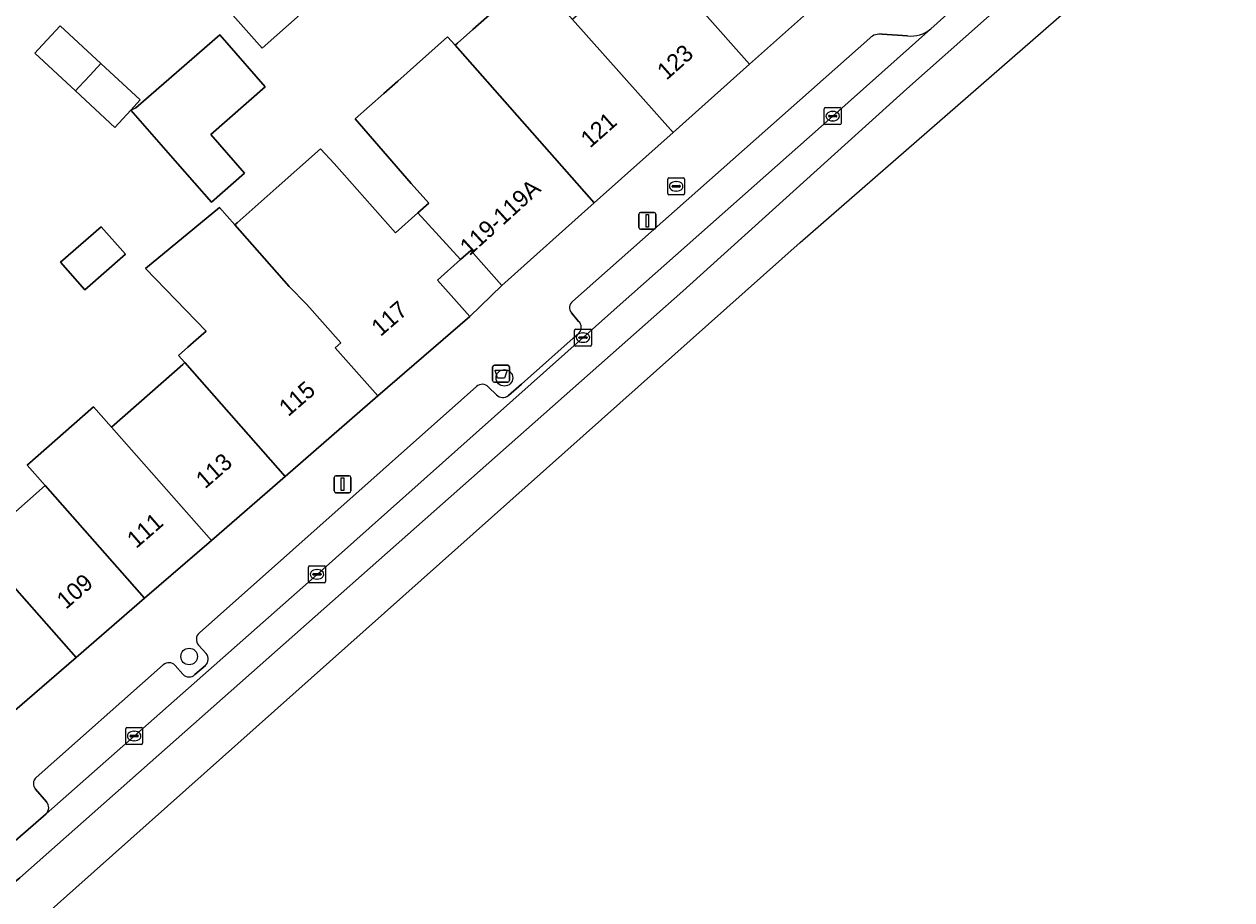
# Model space of a CAD drawing. Extents: x 161772 to 163126, y 383092 to 383917.
# Drawn here: x 162593.8 to 162665.1, y 383464.9 to 383516.6 of the extents above; entities that cross this region are included whole.
import ezdxf

# ---------------------------------------------------------------- set-up
doc = ezdxf.new("R2010")
doc.units = 0
for name, color, linetype in [('IMGEO_Afvalbak', 7, 'Continuous'), ('IMGEO_Boom', 7, 'Continuous'), ('IMGEO_Brandkraan', 7, 'Continuous'), ('IMGEO_Erf', 7, 'Continuous'), ('IMGEO_Kolk', 7, 'Continuous'), ('IMGEO_Lichtmast', 7, 'Continuous'), ('IMGEO_Pand', 7, 'Continuous'), ('IMGEO_Pand_nummerreeks', 7, 'Continuous'), ('IMGEO_Parkeervlak_open', 7, 'Continuous'), ('IMGEO_Rijbaan_lokaal_gesloten', 7, 'Continuous'), ('IMGEO_Voetpad_open', 7, 'Continuous')]:
    doc.layers.add(name, color=color, linetype=linetype)

msp = doc.modelspace()

# ---------------------------------------------------------------- linework, layer by layer
at = {"layer": 'IMGEO_Afvalbak'}
for p, q in [((162621.462, 383495.517), (162621.462, 383496.317)), ((162621.462, 383496.317), (162621.462, 383495.517)), ((162621.562, 383496.417), (162622.352, 383496.417)), ((162622.352, 383496.417), (162621.562, 383496.417)), ((162622.452, 383496.317), (162622.452, 383495.517)), ((162622.452, 383495.517), (162622.452, 383496.317)), ((162622.352, 383495.417), (162621.562, 383495.417)), ((162621.562, 383495.417), (162622.352, 383495.417))]:
    msp.add_line(p, q, dxfattribs=at)
msp.add_lwpolyline([(162621.605, 383496.131), (162622.309, 383496.131), (162622.16, 383495.661), (162621.754, 383495.661), (162621.605, 383496.131)], dxfattribs=at)
for centre, start, end in [((162621.562, 383496.317), 90, 180), ((162621.562, 383496.317), 90, 180), ((162622.352, 383496.317), 0, 90), ((162622.352, 383496.317), 360, 90), ((162621.562, 383495.517), 180, 270), ((162621.562, 383495.517), 180, 270), ((162622.352, 383495.517), 270, 0), ((162622.352, 383495.517), 270, 0)]:
    msp.add_arc(centre, 0.1, start, end, dxfattribs=at)
at = {"layer": 'IMGEO_Boom'}
for centre in [(162622.154, 383495.675), (162603.549, 383479.227)]:
    msp.add_circle(centre, 0.489, dxfattribs=at)
at = {"layer": 'IMGEO_Brandkraan'}
for p, q in [((162631.792, 383506.557), (162631.792, 383507.409)), ((162631.867, 383507.483), (162632.719, 383507.483)), ((162632.051, 383506.977), (162632.051, 383506.989)), ((162632.094, 383507.026), (162632.492, 383507.026)), ((162632.28, 383507.263), (162632.305, 383507.263)), ((162632.535, 383506.989), (162632.535, 383506.977)), ((162632.793, 383507.409), (162632.793, 383506.557)), ((162632.719, 383506.483), (162631.867, 383506.483)), ((162632.489, 383506.94), (162632.091, 383506.94)), ((162632.303, 383506.703), (162632.278, 383506.703))]:
    msp.add_line(p, q, dxfattribs=at)
for points in [[(162631.792, 383506.557), (162631.792, 383507.409)], [(162631.867, 383507.483), (162632.719, 383507.483)], [(162632.793, 383507.409), (162632.793, 383506.557)], [(162632.719, 383506.483), (162631.867, 383506.483)]]:
    msp.add_lwpolyline(points, dxfattribs=at)
for centre, radius, start, end in [((162631.869, 383507.407), 0.0765, 91.55205, 178.44795), ((162631.869, 383507.407), 0.0765, 91.55205, 178.44795), ((162632.091, 383506.986), 0.0403, 85.87752, 175.75265), ((162632.496, 383506.988), 0.0386, 1.73085, 96.63898), ((162632.717, 383507.407), 0.0765, 1.55205, 88.44795), ((162632.717, 383507.407), 0.0765, 1.55205, 88.44795), ((162631.869, 383506.559), 0.0765, 181.55205, 268.44795), ((162631.869, 383506.559), 0.0765, 181.55205, 268.44795), ((162632.088, 383506.976), 0.0366, 178.93798, 274.71019), ((162632.492, 383506.983), 0.043, 264.86636, 352.45326), ((162632.717, 383506.559), 0.0765, 271.55205, 358.44795), ((162632.717, 383506.559), 0.0765, 271.55205, 358.44795)]:
    msp.add_arc(centre, radius, start, end, dxfattribs=at)
for centre, major_axis, ratio, start_param, end_param in [((162632.279, 383506.983), (-0.387, 0.002), 0.722429, 4.712389, 7.853982), ((162632.304, 383506.983), (-0.39, 0.002), 0.717154, 1.570796, 4.712389)]:
    msp.add_ellipse(centre, major_axis=major_axis, ratio=ratio, start_param=start_param, end_param=end_param, dxfattribs=at)
at = {"layer": 'IMGEO_Erf'}
for points in [[(162614.262, 383520.816), (162607.861, 383515.142), (162604.421, 383519.023)], [(162591.043, 383485.776), (162595.053, 383489.312), (162593.992, 383490.514), (162597.905, 383493.967), (162598.967, 383492.763), (162601.222, 383494.751), (162603.174, 383496.473), (162603.293, 383496.578), (162602.923, 383496.998), (162603.475, 383497.484), (162603.962, 383497.914), (162604.554, 383498.436), (162600.972, 383502.133), (162605.342, 383505.739), (162606.251, 383504.706), (162606.386, 383504.826), (162608.692, 383506.871), (162611.311, 383509.193), (162612.099, 383508.324), (162615.724, 383504.236), (162617.05, 383505.412), (162617.693, 383505.982), (162616.652, 383507.156), (162613.341, 383510.962), (162615.041, 383512.469), (162615.858, 383513.193), (162618.803, 383515.808), (162619.246, 383515.306), (162619.392, 383515.436), (162620.301, 383516.242), (162621.602, 383517.395)]]:
    msp.add_lwpolyline(points, dxfattribs=at)
for points in [[(162594.639, 383515.059), (162595.94, 383516.462), (162598.342, 383514.234), (162600.668, 383512.078), (162600.107, 383511.473), (162599.165, 383510.457), (162596.836, 383512.616), (162594.437, 383514.84)], [(162600.107, 383511.473), (162600.409, 383511.607), (162605.353, 383515.93), (162605.776, 383515.446), (162608.044, 383512.852), (162604.826, 383510.039), (162606.826, 383507.751), (162604.87, 383506.041), (162602.87, 383508.328)], [(162598.366, 383504.599), (162599.791, 383502.968), (162597.384, 383500.864), (162595.959, 383502.495)], [(162619.565, 383502.653), (162618.207, 383501.437), (162619.483, 383500), (162620.111, 383499.293), (162622.004, 383501.121), (162620.168, 383503.192)]]:
    msp.add_lwpolyline(points, close=True, dxfattribs=at)
at = {"layer": 'IMGEO_Kolk'}
for p, q in [((162641.032, 383510.699), (162641.032, 383511.551)), ((162641.107, 383511.625), (162641.959, 383511.625)), ((162641.52, 383511.405), (162641.545, 383511.405)), ((162642.033, 383511.551), (162642.033, 383510.699)), ((162641.959, 383510.625), (162641.107, 383510.625)), ((162641.291, 383511.119), (162641.291, 383511.131)), ((162641.729, 383511.082), (162641.331, 383511.082)), ((162641.334, 383511.168), (162641.732, 383511.168)), ((162641.543, 383510.845), (162641.518, 383510.845)), ((162641.775, 383511.131), (162641.775, 383511.119)), ((162626.294, 383497.626), (162626.294, 383498.478)), ((162626.369, 383498.552), (162627.221, 383498.552)), ((162627.295, 383498.478), (162627.295, 383497.626)), ((162626.553, 383498.046), (162626.553, 383498.058)), ((162626.991, 383498.009), (162626.593, 383498.009)), ((162626.596, 383498.095), (162626.994, 383498.095)), ((162626.805, 383497.772), (162626.78, 383497.772)), ((162626.782, 383498.332), (162626.807, 383498.332)), ((162627.037, 383498.058), (162627.037, 383498.046)), ((162627.221, 383497.552), (162626.369, 383497.552)), ((162610.599, 383483.65), (162610.599, 383484.502)), ((162610.674, 383484.576), (162611.526, 383484.576)), ((162611.087, 383484.356), (162611.112, 383484.356)), ((162611.6, 383484.502), (162611.6, 383483.65)), ((162611.526, 383483.576), (162610.674, 383483.576)), ((162610.858, 383484.07), (162610.858, 383484.082)), ((162611.296, 383484.033), (162610.898, 383484.033)), ((162610.901, 383484.119), (162611.299, 383484.119)), ((162611.11, 383483.796), (162611.085, 383483.796)), ((162611.342, 383484.082), (162611.342, 383484.07)), ((162599.805, 383474.107), (162599.805, 383474.959)), ((162599.88, 383475.033), (162600.732, 383475.033)), ((162600.806, 383474.959), (162600.806, 383474.107)), ((162600.064, 383474.527), (162600.064, 383474.539)), ((162600.502, 383474.49), (162600.104, 383474.49)), ((162600.107, 383474.576), (162600.505, 383474.576)), ((162600.316, 383474.253), (162600.291, 383474.253)), ((162600.293, 383474.813), (162600.318, 383474.813)), ((162600.548, 383474.539), (162600.548, 383474.527)), ((162600.732, 383474.033), (162599.88, 383474.033))]:
    msp.add_line(p, q, dxfattribs=at)
for points in [[(162641.032, 383510.699), (162641.032, 383511.551)], [(162641.107, 383511.625), (162641.959, 383511.625)], [(162642.033, 383511.551), (162642.033, 383510.699)], [(162641.959, 383510.625), (162641.107, 383510.625)], [(162626.294, 383497.626), (162626.294, 383498.478)], [(162626.369, 383498.552), (162627.221, 383498.552)], [(162627.295, 383498.478), (162627.295, 383497.626)], [(162627.221, 383497.552), (162626.369, 383497.552)], [(162610.599, 383483.65), (162610.599, 383484.502)], [(162610.674, 383484.576), (162611.526, 383484.576)], [(162611.6, 383484.502), (162611.6, 383483.65)], [(162611.526, 383483.576), (162610.674, 383483.576)], [(162599.805, 383474.107), (162599.805, 383474.959)], [(162599.88, 383475.033), (162600.732, 383475.033)], [(162600.806, 383474.959), (162600.806, 383474.107)], [(162600.732, 383474.033), (162599.88, 383474.033)]]:
    msp.add_lwpolyline(points, dxfattribs=at)
for centre, radius, start, end in [((162641.109, 383511.549), 0.0765, 91.55205, 178.44795), ((162641.109, 383511.549), 0.0765, 91.55205, 178.44795), ((162641.957, 383511.549), 0.0765, 1.55205, 88.44795), ((162641.957, 383511.549), 0.0765, 1.55205, 88.44795), ((162641.109, 383510.701), 0.0765, 181.55205, 268.44795), ((162641.109, 383510.701), 0.0765, 181.55205, 268.44795), ((162641.331, 383511.128), 0.0403, 85.87752, 175.75265), ((162641.328, 383511.118), 0.0366, 178.93798, 274.71019), ((162641.732, 383511.125), 0.043, 264.86636, 352.45326), ((162641.736, 383511.13), 0.0386, 1.73085, 96.63898), ((162641.957, 383510.701), 0.0765, 271.55205, 358.44795), ((162641.957, 383510.701), 0.0765, 271.55205, 358.44795), ((162626.371, 383498.476), 0.0765, 91.55205, 178.44795), ((162626.371, 383498.476), 0.0765, 91.55205, 178.44795), ((162627.219, 383498.476), 0.0765, 1.55205, 88.44795), ((162627.219, 383498.476), 0.0765, 1.55205, 88.44795), ((162626.593, 383498.055), 0.0403, 85.87752, 175.75265), ((162626.59, 383498.045), 0.0366, 178.93798, 274.71019), ((162626.994, 383498.052), 0.043, 264.86636, 352.45326), ((162626.998, 383498.057), 0.0386, 1.73085, 96.63898), ((162626.371, 383497.628), 0.0765, 181.55205, 268.44795), ((162626.371, 383497.628), 0.0765, 181.55205, 268.44795), ((162627.219, 383497.628), 0.0765, 271.55205, 358.44795), ((162627.219, 383497.628), 0.0765, 271.55205, 358.44795), ((162610.676, 383484.5), 0.0765, 91.55205, 178.44795), ((162610.676, 383484.5), 0.0765, 91.55205, 178.44795), ((162611.524, 383484.5), 0.0765, 1.55205, 88.44795), ((162611.524, 383484.5), 0.0765, 1.55205, 88.44795), ((162610.676, 383483.652), 0.0765, 181.55205, 268.44795), ((162610.676, 383483.652), 0.0765, 181.55205, 268.44795), ((162610.898, 383484.079), 0.0403, 85.87752, 175.75265), ((162610.895, 383484.069), 0.0366, 178.93798, 274.71019), ((162611.299, 383484.076), 0.043, 264.86636, 352.45326), ((162611.303, 383484.081), 0.0386, 1.73085, 96.63898), ((162611.524, 383483.652), 0.0765, 271.55205, 358.44795), ((162611.524, 383483.652), 0.0765, 271.55205, 358.44795), ((162599.882, 383474.957), 0.0765, 91.55205, 178.44795), ((162599.882, 383474.957), 0.0765, 91.55205, 178.44795), ((162600.73, 383474.957), 0.0765, 1.55205, 88.44795), ((162600.73, 383474.957), 0.0765, 1.55205, 88.44795), ((162600.104, 383474.536), 0.0403, 85.87752, 175.75265), ((162600.101, 383474.526), 0.0366, 178.93798, 274.71019), ((162600.505, 383474.533), 0.043, 264.86636, 352.45326), ((162600.509, 383474.538), 0.0386, 1.73085, 96.63898), ((162599.882, 383474.109), 0.0765, 181.55205, 268.44795), ((162599.882, 383474.109), 0.0765, 181.55205, 268.44795), ((162600.73, 383474.109), 0.0765, 271.55205, 358.44795), ((162600.73, 383474.109), 0.0765, 271.55205, 358.44795)]:
    msp.add_arc(centre, radius, start, end, dxfattribs=at)
for centre, major_axis, ratio, start_param, end_param in [((162641.519, 383511.125), (-0.387, 0.002), 0.722429, 4.712389, 7.853982), ((162641.544, 383511.125), (-0.39, 0.002), 0.717154, 1.570796, 4.712389), ((162626.781, 383498.052), (-0.387, 0.002), 0.722429, 4.712389, 7.853982), ((162626.806, 383498.052), (-0.39, 0.002), 0.717154, 1.570796, 4.712389), ((162611.086, 383484.076), (-0.387, 0.002), 0.722429, 4.712389, 7.853982), ((162611.111, 383484.076), (-0.39, 0.002), 0.717154, 1.570796, 4.712389), ((162600.292, 383474.533), (-0.387, 0.002), 0.722429, 4.712389, 7.853982), ((162600.317, 383474.533), (-0.39, 0.002), 0.717154, 1.570796, 4.712389)]:
    msp.add_ellipse(centre, major_axis=major_axis, ratio=ratio, start_param=start_param, end_param=end_param, dxfattribs=at)
at = {"layer": 'IMGEO_Lichtmast'}
for p, q in [((162630.094, 383504.544), (162630.094, 383505.344)), ((162630.094, 383505.344), (162630.094, 383504.544)), ((162630.194, 383505.444), (162630.984, 383505.444)), ((162630.984, 383505.444), (162630.194, 383505.444)), ((162631.084, 383505.344), (162631.084, 383504.544)), ((162631.084, 383504.544), (162631.084, 383505.344)), ((162630.984, 383504.444), (162630.194, 383504.444)), ((162630.194, 383504.444), (162630.984, 383504.444)), ((162612.209, 383489.897), (162612.999, 383489.897)), ((162612.999, 383489.897), (162612.209, 383489.897)), ((162612.109, 383488.997), (162612.109, 383489.797)), ((162612.109, 383489.797), (162612.109, 383488.997)), ((162613.099, 383489.797), (162613.099, 383488.997)), ((162613.099, 383488.997), (162613.099, 383489.797)), ((162612.999, 383488.897), (162612.209, 383488.897)), ((162612.209, 383488.897), (162612.999, 383488.897))]:
    msp.add_line(p, q, dxfattribs=at)
for points in [[(162630.514, 383505.319), (162630.664, 383505.319), (162630.664, 383504.569), (162630.514, 383504.569), (162630.514, 383505.319)], [(162612.529, 383489.772), (162612.679, 383489.772), (162612.679, 383489.022), (162612.529, 383489.022), (162612.529, 383489.772)]]:
    msp.add_lwpolyline(points, dxfattribs=at)
for centre, start, end in [((162630.194, 383505.344), 90, 180), ((162630.194, 383505.344), 90, 180), ((162630.984, 383505.344), 0, 90), ((162630.984, 383505.344), 360, 90), ((162630.194, 383504.544), 180, 270), ((162630.194, 383504.544), 180, 270), ((162630.984, 383504.544), 270, 0), ((162630.984, 383504.544), 270, 0), ((162612.209, 383489.797), 90, 180), ((162612.209, 383489.797), 90, 180), ((162612.999, 383489.797), 0, 90), ((162612.999, 383489.797), 360, 90), ((162612.209, 383488.997), 180, 270), ((162612.209, 383488.997), 180, 270), ((162612.999, 383488.997), 270, 0), ((162612.999, 383488.997), 270, 0)]:
    msp.add_arc(centre, 0.1, start, end, dxfattribs=at)
at = {"layer": 'IMGEO_Pand'}
for points in [[(162634.169, 383529.83), (162630.917, 383526.946), (162625.408, 383533.159), (162628.008, 383535.465), (162625.616, 383538.162), (162621.875, 383534.845), (162619.883, 383533.078), (162619.999, 383532.947), (162621.807, 383530.908), (162621.827, 383530.885), (162628.492, 383523.369), (162636.625, 383514.198), (162642.985, 383519.887), (162641.081, 383522.035)], [(162612.997, 383522.242), (162610.765, 383524.761), (162604.421, 383519.023), (162607.861, 383515.142), (162614.262, 383520.816)], [(162628.492, 383523.369), (162626.223, 383521.358), (162628.448, 383518.849), (162626.18, 383516.838), (162632.106, 383510.156), (162636.625, 383514.198)], [(162626.18, 383516.838), (162623.955, 383519.347), (162623.89, 383519.423), (162621.602, 383517.395), (162620.301, 383516.242), (162619.392, 383515.436), (162619.246, 383515.306), (162627.456, 383505.997), (162632.106, 383510.156)], [(162596.836, 383512.616), (162597.039, 383512.834), (162597.701, 383513.545), (162598.342, 383514.234), (162595.94, 383516.462), (162594.639, 383515.059), (162594.437, 383514.84)], [(162600.107, 383511.473), (162602.87, 383508.328), (162604.87, 383506.041), (162606.826, 383507.751), (162604.826, 383510.039), (162608.044, 383512.852), (162605.776, 383515.446), (162605.353, 383515.93), (162600.409, 383511.607)], [(162619.246, 383515.306), (162618.803, 383515.808), (162615.858, 383513.193), (162615.041, 383512.469), (162613.341, 383510.962), (162616.652, 383507.156), (162617.693, 383505.982), (162617.05, 383505.412), (162619.565, 383502.653), (162620.168, 383503.192), (162622.004, 383501.121), (162627.456, 383505.997)], [(162598.342, 383514.234), (162597.701, 383513.545), (162597.039, 383512.834), (162596.836, 383512.616), (162599.165, 383510.457), (162600.107, 383511.473), (162600.668, 383512.078)], [(162619.565, 383502.653), (162617.05, 383505.412), (162615.724, 383504.236), (162612.099, 383508.324), (162611.311, 383509.193), (162608.692, 383506.871), (162606.386, 383504.826), (162606.251, 383504.706), (162609.444, 383501.076), (162610.505, 383500), (162612.493, 383497.736), (162612.175, 383497.455), (162614.683, 383494.609), (162620.111, 383499.293), (162619.483, 383500), (162618.207, 383501.437)], [(162606.251, 383504.706), (162605.342, 383505.739), (162600.972, 383502.133), (162604.554, 383498.436), (162603.962, 383497.914), (162603.475, 383497.484), (162602.923, 383496.998), (162603.293, 383496.578), (162609.224, 383489.858), (162614.683, 383494.609), (162612.175, 383497.455), (162612.493, 383497.736), (162610.505, 383500), (162609.444, 383501.076)], [(162597.384, 383500.864), (162599.791, 383502.968), (162598.366, 383504.599), (162595.959, 383502.495)], [(162603.293, 383496.578), (162603.174, 383496.473), (162601.222, 383494.751), (162598.967, 383492.763), (162604.864, 383486.081), (162609.224, 383489.858)], [(162598.967, 383492.763), (162597.905, 383493.967), (162593.992, 383490.514), (162595.053, 383489.312), (162600.92, 383482.662), (162604.864, 383486.081)], [(162595.053, 383489.312), (162591.043, 383485.776), (162596.879, 383479.161), (162600.92, 383482.662)], [(162587.032, 383482.239), (162592.838, 383475.659), (162596.879, 383479.161), (162591.043, 383485.776)]]:
    msp.add_lwpolyline(points, close=True, dxfattribs=at)
at = {"layer": 'IMGEO_Parkeervlak_open'}
for points in [[(162626.796, 383498.051), (162628.993, 383500), (162641.534, 383511.124), (162647.313, 383516.269)], [(162643.721, 383515.732), (162626.177, 383500.192)], [(162645.945, 383515.86), (162644.442, 383515.956)], [(162626.116, 383499.523), (162626.533, 383499.007)], [(162595.102, 383469.948), (162600.307, 383474.531), (162611.101, 383484.075), (162626.796, 383498.051)], [(162626.573, 383498.327), (162623.168, 383495.297), (162622.388, 383494.624)], [(162620.509, 383495.173), (162604.156, 383480.62)], [(162621.698, 383494.668), (162621.22, 383495.13)], [(162604.109, 383479.9), (162604.55, 383479.402)], [(162602.026, 383478.734), (162594.521, 383472.092)], [(162603.184, 383478.18), (162602.722, 383478.7)], [(162604.508, 383478.696), (162603.89, 383478.155)], [(162594.477, 383471.396), (162595.134, 383470.641)]]:
    msp.add_lwpolyline(points, dxfattribs=at)
for centre, radius, start, end in [((162646.152, 383517.659), 1.811, 263.43044, 309.86043), ((162644.306, 383515.122), 0.845, 80.7169, 133.80101), ((162626.458, 383499.829), 0.459, 127.76812, 221.81214), ((162626.203, 383498.646), 0.489, 319.18572, 47.5472), ((162620.842, 383494.783), 0.513, 42.57844, 130.4997), ((162622.069, 383495.06), 0.54, 226.51794, 306.18465), ((162604.465, 383480.238), 0.491, 129.01127, 223.51905), ((162604.158, 383479.071), 0.513, 313.05504, 40.13592), ((162602.356, 383478.355), 0.503, 43.37133, 131.03525), ((162603.549, 383478.516), 0.496, 222.61919, 313.32473), ((162594.851, 383471.722), 0.496, 131.70594, 221.05939), ((162594.773, 383470.31), 0.489, 312.2241, 42.48827)]:
    msp.add_arc(centre, radius, start, end, dxfattribs=at)
at = {"layer": 'IMGEO_Rijbaan_lokaal_gesloten'}
for points in [[(162533.593, 383410.347), (162572.318, 383443.713), (162639.616, 383503.665), (162648.311, 383511.243), (162655.931, 383517.885), (162760.193, 383608.758), (162810.667, 383652.751), (162813.538, 383654.666), (162813.538, 383654.666), (162810.001, 383658.561), (162809.398, 383658.02), (162791.635, 383642.154), (162732.439, 383589.529), (162645.896, 383512.732), (162632.684, 383500.802), (162593.562, 383466.153), (162583.789, 383458.34)], [(162583.789, 383458.34), (162593.562, 383466.153), (162632.684, 383500.802), (162645.896, 383512.732), (162732.439, 383589.529), (162791.635, 383642.154)], [(162666.512, 383533.347), (162664.103, 383531.196), (162658.698, 383526.395), (162648.831, 383517.632), (162647.313, 383516.269), (162641.534, 383511.124), (162628.993, 383500), (162626.796, 383498.051), (162611.101, 383484.075), (162600.307, 383474.531), (162595.102, 383469.948), (162592.839, 383467.947), (162592.351, 383467.516), (162589.049, 383464.604), (162586.496, 383462.564), (162585.33, 383461.873), (162583.33, 383460.908), (162583.169, 383458.49)]]:
    msp.add_lwpolyline(points, dxfattribs=at)
at = {"layer": 'IMGEO_Voetpad_open'}
for points in [[(162647.313, 383516.269), (162648.831, 383517.632), (162648.499, 383518.005), (162646.795, 383523.849), (162642.985, 383519.887), (162636.625, 383514.198), (162632.106, 383510.156), (162627.456, 383505.997), (162622.004, 383501.121), (162620.111, 383499.293), (162614.683, 383494.609), (162609.224, 383489.858), (162604.864, 383486.081), (162600.92, 383482.662), (162596.879, 383479.161), (162592.838, 383475.659), (162588.476, 383471.879), (162587.721, 383471.226), (162584.61, 383468.497), (162582.183, 383466.243), (162578.057, 383462.686)], [(162626.177, 383500.192), (162643.721, 383515.732)], [(162644.442, 383515.956), (162645.945, 383515.86)], [(162626.533, 383499.007), (162626.116, 383499.523)], [(162622.388, 383494.624), (162623.168, 383495.297), (162626.573, 383498.327)], [(162604.156, 383480.62), (162620.509, 383495.173)], [(162621.22, 383495.13), (162621.698, 383494.668)], [(162604.55, 383479.402), (162604.109, 383479.9)], [(162594.521, 383472.092), (162602.026, 383478.734)], [(162602.722, 383478.7), (162603.184, 383478.18)], [(162603.89, 383478.155), (162604.508, 383478.696)], [(162595.134, 383470.641), (162594.477, 383471.396)], [(162583.33, 383460.908), (162585.33, 383461.873), (162586.496, 383462.564), (162589.049, 383464.604), (162592.351, 383467.516), (162592.839, 383467.947), (162595.102, 383469.948)]]:
    msp.add_lwpolyline(points, dxfattribs=at)
for centre, radius, start, end in [((162646.152, 383517.659), 1.811, 263.43044, 309.86043), ((162644.306, 383515.122), 0.845, 80.7169, 133.80101), ((162626.458, 383499.829), 0.459, 127.76812, 221.81214), ((162626.203, 383498.646), 0.489, 319.18572, 47.5472), ((162620.842, 383494.783), 0.513, 42.57844, 130.4997), ((162622.069, 383495.06), 0.54, 226.51794, 306.18465), ((162604.465, 383480.238), 0.491, 129.01127, 223.51905), ((162604.158, 383479.071), 0.513, 313.05504, 40.13592), ((162602.356, 383478.355), 0.503, 43.37133, 131.03525), ((162603.549, 383478.516), 0.496, 222.61919, 313.32473), ((162594.851, 383471.722), 0.496, 131.70594, 221.05939), ((162594.773, 383470.31), 0.489, 312.2241, 42.48827)]:
    msp.add_arc(centre, radius, start, end, dxfattribs=at)

# ---------------------------------------------------------------- texts
at = {"layer": 'IMGEO_Pand_nummerreeks'}
for s, rotation, p in [('123', 41.65976, (162631.723, 383513.21)), ('121', 41.57382, (162627.211, 383509.204)), ('119-119A', 42.35877, (162620.093, 383502.839)), ('117', 40.7946, (162614.845, 383498.078)), ('115', 41.02951, (162609.397, 383493.35)), ('113', 40.90919, (162604.491, 383489.091)), ('111', 40.90919, (162600.424, 383485.567)), ('109', 40.91128, (162596.276, 383481.973))]:
    msp.add_text(s, height=1, rotation=rotation, dxfattribs=at).set_placement(p)

doc.saveas('drawing.dxf')
